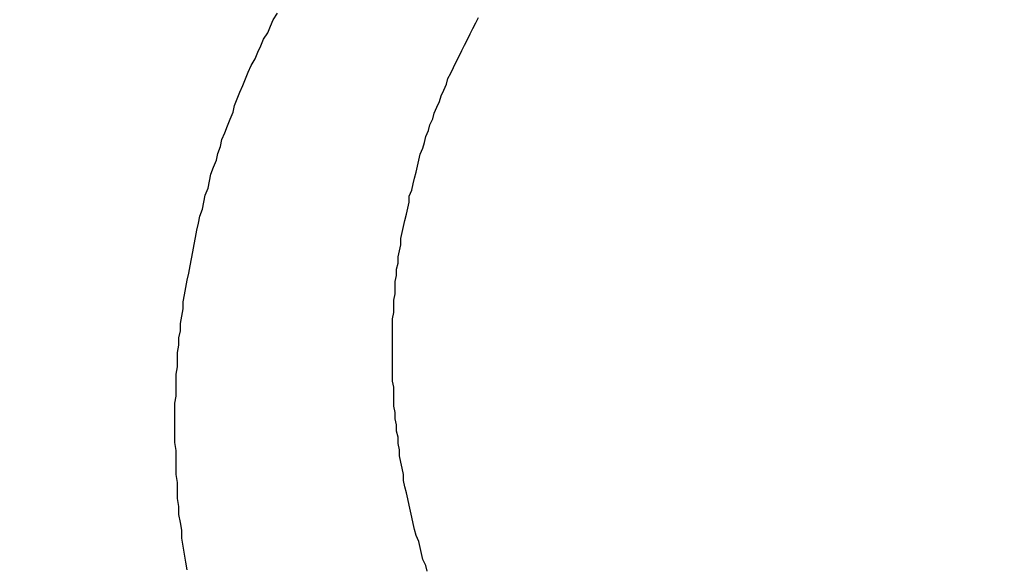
# Model space of a CAD drawing. Header units: millimetres. Extents: x -604189 to 881711, y -381903 to -7297.
# Tile 728 of 1056: x -572255.56 to -572248.46, y -161840.85 to -161836.9. Entities that reach past the tile are written whole.
import ezdxf

# ---------------------------------------------------------------- set-up
doc = ezdxf.new("R2010")
doc.units = ezdxf.units.MM
doc.header["$LTSCALE"] = 100
doc.linetypes.add('0.5_0.5', pattern=[1, 0.5, -0.5])
doc.linetypes.add('ACAD_ISO04W100', pattern=[30.5, 24, -3, 0.5, -3])
doc.layers.get('Defpoints').update_dxf_attribs({"color": 30})
doc.layers.add('OPIS', color=7, linetype='Continuous')
doc.layers.add('strop osie', color=80, linetype='ACAD_ISO04W100', lineweight=5)
doc.styles.get("Standard").update_dxf_attribs({"font": 'romans.shx', "width": 0.5})
doc.dimstyles.new('1 50', dxfattribs={"dimtxt": 150, "dimasz": 80, "dimexe": 1, "dimexo": 1, "dimgap": 20, "dimtad": 1, "dimdec": 0, "dimlfac": 0.1, "dimtxsty": 'Standard', "dimblk": 'ARCHTICK', "dimcen": 200, "dimclrd": 2, "dimadec": 1, "dimazin": 0, "dimtfac": 1, "dimtdec": 0, "dimtmove": 0, "dimatfit": 3, "dimldrblk": 'ARCHTICK', "dimfxl": 120, "dimfxlon": 1, "dimtfill": 1, "dimarcsym": 0})

# ---------------------------------------------------------------- blocks, each defined once
blk = doc.blocks.new('_ArchTick')
at = {"layer": 'strop osie', "color": 0, "const_width": 0.15}
blk.add_lwpolyline([(-0.5, -0.5), (0.5, 0.5)], dxfattribs=at)
blk = doc.blocks.new('*D3294')
at = {"layer": 'Defpoints', "color": 0, "linetype": 'ByBlock', "lineweight": 5, "transparency": 16777216}
for p in [(-595783.1256794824, -159420.3032030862), (-593748.9237513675, -159420.3032030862), (-552118.9352663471, -179940.3025170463)]:
    blk.add_point(p, dxfattribs=at)
at = {"layer": 'OPIS', "color": 0, "linetype": 'Continuous', "lineweight": -2, "transparency": 16777216}
for p, q in [((-595723.1256794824, -159420.3032030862), (-595784.1256794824, -159420.3032030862)), ((-595723.1256794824, -179940.3025170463), (-595784.1256794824, -179940.3025170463))]:
    blk.add_line(p, q, dxfattribs=at)
at = {"layer": 'OPIS', "color": 2, "lineweight": -2, "transparency": 16777216}
blk.add_line((-595783.1256794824, -179940.3025170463), (-595783.1256794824, -159420.3032030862), dxfattribs=at)
at = {"layer": 'OPIS', "color": 2, "linetype": 'ByBlock', "lineweight": -2, "transparency": 16777216, "xscale": 80, "yscale": 80, "zscale": 80}
for p, rotation in [((-595783.1256794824, -159420.3032030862), 90), ((-595783.1256794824, -179940.3025170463), 270)]:
    blk.add_blockref('_ArchTick', p, dxfattribs=dict(at, rotation=rotation))
at = {"layer": 'OPIS', "color": 0, "linetype": 'ByBlock', "lineweight": 13, "transparency": 16777216, "insert": (-595878.1256794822, -169680.302860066), "char_height": 150, "attachment_point": 5, "rotation": 90, "bg_fill": 3, "box_fill_scale": 1.1, "bg_fill_color": 256, "bg_fill_true_color": 13158600, "bg_fill_transparency": 0}
blk.add_mtext('2052', dxfattribs=at)

msp = doc.modelspace()

# ---------------------------------------------------------------- hatches: boundary and pattern name
at = {"layer": 'OPIS', "linetype": 'ByBlock', "lineweight": 9}
h = msp.add_hatch(dxfattribs=at)
h.set_pattern_fill('ANSI37', color=0, scale=120, angle=45)
h.set_pattern_definition([(90, (-306927.9580313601, 32475.80668504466), (-381.0000000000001, 0), []), (180, (-306927.9580313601, 32475.80668504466), (-5.684341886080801e-14, -381), [])])
h.paths.add_polyline_path([(-564958.9143065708, -172987.7848894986), (-564958.9143065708, -172265.2914674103), (-565588.9143065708, -172265.2914415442), (-565588.9143065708, -172265.2914936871), (-565628.9143065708, -172265.2914953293), (-565628.9143065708, -172420.3001867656), (-565928.9143065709, -172420.3001867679), (-565928.9143065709, -172265.2932788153), (-565968.9143065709, -172265.2932771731), (-566598.9143114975, -172265.2932511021), (-566598.9143114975, -172987.7914579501, -0.4142135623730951), (-566255.9776980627, -173330.7280713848, -0.4140519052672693), (-566598.7250230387, -173673.6646325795), (-564960.2012732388, -173673.6557015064, -0.4131148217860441), (-565301.8509200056, -173330.7215029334, -0.4142135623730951)])
h.paths.add_polyline_path([(-563317.8525005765, -172270.2851437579), (-563958.9143016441, -172270.2851174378), (-563958.9143016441, -172270.2851695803), (-563998.9143016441, -172270.2851712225), (-563998.9143016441, -172420.300186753), (-564288.9143065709, -172420.3001867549), (-564288.9143065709, -172265.2914953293), (-564328.9143065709, -172265.2914936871), (-564958.9143065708, -172265.2914676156), (-564958.9143065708, -172987.7848894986, -0.4142135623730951), (-564615.977693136, -173330.7215029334, -0.4140519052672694), (-564958.725018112, -173673.658064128), (-563319.8685791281, -173673.6587586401, -0.412492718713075), (-563660.7891140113, -173330.7280713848, -0.4142135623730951), (-563317.8525005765, -172987.7914579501)])
h.paths.add_polyline_path([(-562443.9214175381, -172420.3001867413), (-562658.9143016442, -172420.3001867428), (-562658.9143016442, -172270.2851712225), (-562698.9143016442, -172270.2851695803), (-563317.8525005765, -172270.2851439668), (-563317.8525005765, -172987.7914579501, -0.4142135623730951), (-562974.9158871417, -173330.7280713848, -0.4140519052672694), (-563317.6632121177, -173673.6646325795), (-562443.920764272, -173685.5043484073)])
h.paths.add_polyline_path([(-562030.3966856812, -172946.8352660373, -0.3302140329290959), (-561835.8206123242, -172684.3399953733, -0.1552679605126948), (-561986.9735190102, -172216.9478224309, -0.443865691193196), (-562283.9735190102, -172485.5944304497), (-562283.9735190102, -172198.9478224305), (-562289.8235190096, -172198.9478224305), (-562289.8235190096, -172161.1478224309), (-562318.9235190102, -172161.1478224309), (-562318.9235190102, -172420.3001867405), (-562443.9214175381, -172420.3001867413), (-562443.9207614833, -173690.9055166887), (-562060.9282369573, -173690.694118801), (-562060.9282369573, -173828.8030188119), (-561442.163021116, -173828.8030188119), (-561440.5975051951, -173828.041360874), (-561440.5975051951, -173828.8030188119), (-560917.6141724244, -173828.8030188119), (-560910.3063683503, -172420.3001867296), (-561118.9235190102, -172420.3001867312), (-561118.9235190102, -172161.1478224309), (-561141.4235190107, -172161.1478224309), (-561141.4235190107, -172207.9478224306), (-561147.2735190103, -172207.9478224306), (-561147.2735190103, -173026.4976973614, -0.1062812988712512), (-561482.372780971, -172966.0638646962, -0.9655282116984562)])
h.paths.add_polyline_path([(-569358.9142444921, -172147.2978563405), (-569368.9142444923, -172147.2978563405), (-569368.9142444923, -172152.2978563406), (-569358.9142444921, -172420.3001867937)], flags=16)
h.paths.add_polyline_path([(-569434.4142444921, -172167.5659421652), (-569436.6843403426, -172167.0367815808, -0.3486230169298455), (-569444.4142444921, -172157.2978563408, -0.4142135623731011), (-569434.4142444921, -172147.2978563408), (-569432.9142444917, -172147.2978563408), (-569432.9142444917, -172137.2978563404), (-569412.9142444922, -172137.2978563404), (-569412.9142444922, -172095.2978563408), (-569358.9142444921, -172095.2978563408), (-569358.9142444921, -172147.2978563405), (-569368.9142444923, -172152.2978563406)], flags=16)
h.paths.add_polyline_path([(-569444.4142444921, -172157.2978563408, -1), (-569424.4142444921, -172157.2978563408, -0.4142135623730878), (-569434.4142444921, -172167.2978563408), (-569434.4142444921, -172167.5659421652), (-569432.1440984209, -172167.0367698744, -0.482995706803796)], flags=16)
h.paths.add_polyline_path([(-570317.7644754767, -172888.1591797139, -1), (-569769.0658939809, -172888.1591797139, -1)], flags=16)
h.paths.add_polyline_path([(-566598.9143114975, -172265.2932508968), (-567228.9143065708, -172265.2932250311), (-567228.9143065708, -172265.2932771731), (-567268.9143065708, -172265.2932788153), (-567268.9143065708, -172420.3001867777), (-567568.9143065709, -172420.30018678), (-567568.9143065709, -172265.2914953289), (-567608.9143065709, -172265.2914936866), (-568238.9143114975, -172265.2914676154), (-568238.9143114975, -172987.7884564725, -0.4142135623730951), (-567895.9776980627, -173330.7250699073, -1), (-568581.8509249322, -173330.7250699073, -0.4142135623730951), (-568238.9143114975, -172987.7884564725), (-568238.9143114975, -172265.2914674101), (-568868.9143065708, -172265.2914415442), (-568868.9143065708, -172265.2914936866), (-568908.9143065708, -172265.2914953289), (-568908.9143065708, -172420.3001867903), (-569233.9140766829, -172420.3001867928), (-569233.913350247, -173827.2149141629), (-569188.9292283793, -173827.1900845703), (-569188.9292968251, -173694.6285150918), (-566598.7250230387, -173673.6646325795, -0.4143752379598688), (-566941.8509249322, -173330.7280713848, -0.4142135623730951), (-566598.9143114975, -172987.7914579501)])
h.paths.add_polyline_path([(-572120.7860790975, -158265.6152838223), (-571320.7905294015, -158262.9468634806), (-571633.0050704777, -158577.2511857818, -0.2970680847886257), (-571469.4556870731, -158828.2310930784, -0.4196947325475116), (-571748.9288537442, -159102.532531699), (-571748.9288537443, -159611.0589532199), (-571275.7133319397, -159611.0589532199), (-571214.4288537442, -159611.0589532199), (-571192.4288537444, -159611.0589532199), (-571148.4288537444, -159611.0589532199), (-571148.4288537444, -159601.0589532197), (-571085.4288537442, -159601.0589532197), (-570335.9416322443, -159605.1090561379), (-570335.9416322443, -159420.3032027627), (-569233.9207890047, -159420.3032027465), (-569233.9214720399, -158097.4441001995), (-574223.9214795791, -158097.4441001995), (-574223.9207965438, -159420.3032028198), (-573158.9288537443, -159420.3032028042), (-573158.9288537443, -159611.0589532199), (-573086.9288537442, -159611.0589532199), (-572477.4288537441, -159612.0718331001), (-572477.4288537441, -159611.0589532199), (-572455.4288537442, -159611.0589532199), (-572411.4288537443, -159611.0589532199), (-572411.4288537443, -159601.0589532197), (-572348.4288537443, -159601.0589532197), (-571748.9288537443, -159603.4504114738), (-571748.9288537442, -159102.532531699, -0.4087535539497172), (-572018.1542685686, -158828.2310930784, -0.3342149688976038), (-571819.7866913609, -158564.6133536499)])
h.paths.add_polyline_path([(-571515.0355093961, -159592.3663121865), (-571515.3385869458, -159252.6665838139), (-571963.1146706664, -159253.0660862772), (-571962.8115931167, -159592.7658146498)], flags=24)
h.paths.add_polyline_path([(-571705.061418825, -158166.8813920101), (-571705.061418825, -157654.1194872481), (-571945.061418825, -157654.1194872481), (-571945.061418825, -158166.8813920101)], flags=9)
h.paths.add_polyline_path([(-563090.3580491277, -172828.2201505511), (-563090.6670786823, -172481.8492106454), (-563538.4431624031, -172482.2487131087), (-563538.1341328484, -172828.6196530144)], flags=9)
h.paths.add_polyline_path([(-561529.7772123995, -172649.9896795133), (-561530.0862419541, -172303.6187396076), (-561977.8623256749, -172304.0182420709), (-561977.5532961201, -172650.3891819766)], flags=25)
h.paths.add_polyline_path([(-561455.9618352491, -173757.5307502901), (-561455.9618352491, -174270.2926550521), (-561215.9618352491, -174270.2926550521), (-561215.9618352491, -173757.5307502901)], flags=9)
h.paths.add_polyline_path([(-569817.1509541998, -172584.6423816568), (-569817.4540317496, -172244.9426532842), (-570265.2301154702, -172245.3421557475), (-570264.9270379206, -172585.0418841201)], flags=24)
h.paths.add_polyline_path([(-570193.4151847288, -172731.4925130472), (-570193.4151847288, -173044.8258463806), (-569893.4151847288, -173044.8258463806), (-569893.4151847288, -172731.4925130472)], flags=8)
h.paths.add_polyline_path([(-570746.5628032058, -173757.5307502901), (-570746.5628032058, -174270.2926550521), (-570506.5628032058, -174270.2926550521), (-570506.5628032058, -173757.5307502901)], flags=9)
h.paths.add_polyline_path([(-570778.7826448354, -172791.6893182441), (-570246.6397876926, -172791.6893182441), (-570246.6397876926, -172566.6893182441), (-570778.7826448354, -172566.6893182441)], flags=24)
h.paths.add_polyline_path([(-572214.9647182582, -173241.7514042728), (-569885.6790039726, -173241.7514042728), (-569885.6790039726, -172973.8942614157), (-572214.9647182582, -172973.8942614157)], flags=24)
edge = h.paths.add_edge_path()
edge.add_line((-569358.9141799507, -172220.2973132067), (-569358.9142444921, -171970.3001866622))
edge.add_line((-569358.9142444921, -171970.3001866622), (-572181.9014659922, -171970.3001866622))
edge.add_line((-572181.9014659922, -171970.3001866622), (-572181.9014659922, -172095.2978563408))
edge.add_line((-572181.9014659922, -172095.2978563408), (-572109.9014659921, -172095.2978563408))
edge.add_line((-572109.901465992, -172095.2978563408), (-572048.6169877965, -172095.2978563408))
edge.add_line((-572048.6169877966, -172095.2978563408), (-571561.6859441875, -172095.2978563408))
edge.add_line((-571561.6859441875, -172095.2978563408), (-571500.401465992, -172095.2978563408))
edge.add_line((-571500.401465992, -172095.2978563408), (-571478.4014659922, -172095.2978563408))
edge.add_line((-571478.4014659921, -172095.2978563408), (-571456.4014659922, -172095.2978563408))
edge.add_line((-571456.4014659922, -172095.2978563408), (-571395.116987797, -172095.2978563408))
edge.add_line((-571395.1169877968, -172095.2978563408), (-570908.1987226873, -172095.2978563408))
edge.add_line((-570908.1987226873, -172095.2978563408), (-570846.9142444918, -172095.2978563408))
edge.add_line((-570846.9142444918, -172095.2978563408), (-570774.9142444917, -172095.2978563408))
edge.add_line((-570774.9142444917, -172095.2978563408), (-570728.914244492, -172095.2978563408))
edge.add_line((-570728.914244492, -172095.2978563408), (-570728.914244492, -172085.2978563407))
edge.add_line((-570728.914244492, -172085.2978563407), (-570665.9142444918, -172085.2978563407))
edge.add_line((-570665.9142444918, -172085.2978563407), (-569465.9142444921, -172095.2978563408))
edge.add_line((-569465.9142444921, -172095.2978563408), (-570268.58095748, -172095.2978563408))
edge.add_line((-570268.58095748, -172095.2978563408), (-570268.58095748, -172119.7978563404))
edge.add_line((-570268.58095748, -172119.7978563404), (-570197.58095748, -172119.7978563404))
edge.add_line((-570197.5809574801, -172119.7978563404), (-569593.1987226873, -172119.7978563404))
edge.add_line((-569593.1987226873, -172119.7978563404), (-569516.9142444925, -172119.7978563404))
edge.add_line((-569516.9142444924, -172119.7978563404), (-569516.9142444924, -172139.7978563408))
edge.add_line((-569516.9142444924, -172139.7978563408), (-569593.1987226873, -172139.7978563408))
edge.add_line((-569593.1987226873, -172139.7978563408), (-570228.9142444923, -172139.7978563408))
edge.add_line((-570228.9142444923, -172139.7978563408), (-570268.5809574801, -172139.7978563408))
edge.add_line((-570268.58095748, -172139.7978563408), (-570268.58095748, -172147.2978563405))
edge.add_line((-570268.58095748, -172147.2978563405), (-570288.58095748, -172147.2978563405))
edge.add_line((-570288.58095748, -172147.2978563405), (-570367.5809574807, -172147.2978563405))
edge.add_arc((-570667.4142444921, -172157.2978563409), 300.0000000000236, -95.73917047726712, 1.9102131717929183, ccw=False)
edge.add_line((-570697.4142444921, -172455.7940874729), (-570697.4142444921, -172167.5659421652))
edge.add_line((-570697.4142444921, -172167.5659421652), (-570772.914244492, -172149.9668508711))
edge.add_line((-570772.9142444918, -172149.9668508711), (-570772.9142444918, -172147.2978563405))
edge.add_line((-570772.9142444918, -172147.2978563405), (-570846.9142444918, -172147.2978563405))
edge.add_line((-570846.9142444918, -172147.2978563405), (-570908.1987226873, -172147.2978563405))
edge.add_line((-570908.1987226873, -172147.2978563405), (-571395.116987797, -172147.2978563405))
edge.add_line((-571395.1169877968, -172147.2978563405), (-571456.4014659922, -172147.2978563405))
edge.add_line((-571456.4014659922, -172147.2978563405), (-571478.4014659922, -172147.2978563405))
edge.add_line((-571478.4014659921, -172147.2978563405), (-571500.401465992, -172147.2978563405))
edge.add_line((-571500.401465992, -172147.2978563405), (-571561.6859441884, -172147.2978563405))
edge.add_line((-571561.6859441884, -172147.2978563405), (-572048.6169877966, -172147.2978563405))
edge.add_line((-572048.6169877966, -172147.2978563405), (-572109.901465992, -172147.2978563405))
edge.add_line((-572109.901465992, -172147.2978563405), (-572181.9014659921, -172147.2978563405))
edge.add_line((-572181.9014659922, -172147.2978563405), (-572181.9014659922, -172420.3001868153))
edge.add_line((-572181.9014659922, -172420.3001868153), (-572288.9299548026, -172420.3001868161))
edge.add_line((-572288.9299548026, -172420.3001868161), (-572288.929227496, -173828.9011713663))
edge.add_line((-572288.929227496, -173828.9011713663), (-569233.9133502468, -173827.2149141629))
edge.add_line((-569233.913350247, -173827.2149141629), (-569233.914179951, -172220.2971755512))
edge.add_line((-569233.914179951, -172220.2971755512), (-569358.9141799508, -172220.2973132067))
at = {"layer": 'OPIS', "linetype": 'ByBlock', "lineweight": 15}
h = msp.add_hatch(dxfattribs=at)
h.set_pattern_fill('ANSI37', color=0, scale=80, angle=45)
h.set_pattern_definition([(90, (-306927.9580313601, 32475.80668504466), (-254, 0), []), (180, (-306927.9580313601, 32475.80668504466), (-2.842170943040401e-14, -254), [])])
h.paths.add_polyline_path([(-559745.6161100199, -168470.3032024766), (-559845.6161100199, -168470.3032024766), (-559845.6161100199, -168410.3032024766), (-559745.6161100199, -168410.3032024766), (-559745.6161100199, -168350.3032024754), (-560845.6161100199, -168350.3032024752), (-560845.6161100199, -168410.3032024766), (-560745.6161100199, -168410.3032024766), (-560745.6161100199, -168470.3032012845, 0.2679491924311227), (-560295.6161100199, -169249.7260646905), (-560295.6161100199, -169481.1843664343, -0.4142135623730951), (-559952.679496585, -169824.120979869, -1), (-560638.5527234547, -169824.120979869, -0.4142135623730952), (-560295.6161100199, -169481.1843664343), (-560295.6161100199, -169249.7260646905, -0.2679491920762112), (-560745.6161100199, -168470.3032024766), (-560845.6161100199, -168470.3032024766), (-560845.6161100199, -168350.3032024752), (-561118.9235190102, -168350.3032024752), (-561118.9235190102, -172095.2911930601), (-559553.9215853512, -172095.2895769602), (-559553.9235190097, -168350.3032024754), (-559745.6161100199, -168350.3032024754)])
h.paths.add_polyline_path([(-560989.2376061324, -171970.288247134), (-560989.2376061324, -171369.430226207), (-560514.2381094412, -171369.430226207, -0.414231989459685), (-560506.2376061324, -171377.4302261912), (-560506.2376061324, -171961.4357456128, -0.4033744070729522), (-560513.9404865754, -171969.430226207), (-560989.2376061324, -171969.430226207), (-560998.9235190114, -171970.2882576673)], flags=16)
h.paths.add_polyline_path([(-560569.2376061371, -171447.4302262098), (-560569.2376061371, -171891.4302261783, -0.4142091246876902), (-560619.236848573, -171941.4302261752), (-560824.2356551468, -171941.4317791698, -0.4142249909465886), (-560874.2376061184, -171891.4317792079), (-560874.2376061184, -171447.4317791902, -0.414209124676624), (-560824.2383636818, -171397.4317791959), (-560619.2379849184, -171397.4302262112, -0.4142157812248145)], flags=0)
h.paths.add_polyline_path([(-560754.7375530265, -171692.2716603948), (-560768.2641296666, -171689.5342037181), (-560778.5199272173, -171674.0913920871), (-560777.5795804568, -171669.4329859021), (-560791.3375897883, -171669.4329859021), (-560788.5131344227, -171683.4206110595), (-560780.6180557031, -171695.3108449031), (-560768.7278218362, -171703.2059236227), (-560754.7375530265, -171706.0309128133)], flags=0)
h.paths.add_polyline_path([(-560926.5376061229, -171669.4318821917), (-560944.0375424, -171669.4318821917), (-560944.0375656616, -171669.4319383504), (-560938.9119343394, -171681.8063070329), (-560926.5376061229, -171686.9319216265)], flags=0)
h.paths.add_polyline_path([(-559553.9256077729, -164304.9199334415), (-559553.9257237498, -164080.3032024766), (-560998.9235190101, -164080.3032024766), (-560998.9235190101, -164130.3032024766), (-561051.7577915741, -164130.3032024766), (-561051.7577915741, -164230.3032024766), (-561112.4092213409, -164230.3032024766), (-561118.2586250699, -165128.2363375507), (-561111.7577915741, -165130.3032024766), (-561051.7577915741, -165130.3032024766), (-561051.7577915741, -165230.3032024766), (-560998.9235190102, -165230.3032024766), (-560998.9235190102, -165930.3032024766), (-560968.9235190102, -165930.3032024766), (-559691.7577915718, -165930.3032024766), (-559691.7577915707, -166884.9243748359, -0.259770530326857), (-560368.4682804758, -166480.3032024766), (-560576.7807520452, -166480.3032024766, -0.694758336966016), (-561118.9235190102, -166682.1405338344), (-561118.9235190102, -167150.3032024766), (-559553.9241386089, -167150.3032024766), (-559553.9248654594, -165742.585297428, -0.5017221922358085), (-560517.8868577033, -165023.7527259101, -0.5017218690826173)])
h.paths.add_polyline_path([(-561051.7577915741, -166930.3032024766), (-561051.7577915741, -167030.3032024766), (-561111.7577915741, -167030.3032024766), (-561111.7577915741, -166930.3032024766)], flags=16)
h.paths.add_polyline_path([(-559553.9256077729, -164304.9199334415, 0.5017218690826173), (-560517.8868577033, -165023.7527259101, 0.5017221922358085), (-559553.9248654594, -165742.585297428)], flags=17)
h.paths.add_polyline_path([(-559017.8868577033, -165023.7527259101, 0.33180453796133), (-559553.9256077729, -164304.9199334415), (-559553.9248654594, -165742.585297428, 0.3318042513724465)], flags=17)
h.paths.add_polyline_path([(-558393.9200833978, -165930.3032024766), (-559553.9247685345, -165930.3032024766), (-559553.9242005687, -167030.3032024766), (-558393.9200942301, -167030.3032024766)])
edge = h.paths.add_edge_path(flags=16)
edge.add_ellipse((-558869.2566984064, -166529.0580654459), major_axis=(2.33638112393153e-10, 174.9447289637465), ratio=0.8356079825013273, start_angle=6.87805368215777e-11, end_angle=180.0000000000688, ccw=False)
edge.add_line((-558869.0232696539, -166354.0888963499), (-558868.836504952, -166354.1133364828))
edge.add_line((-558868.836504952, -166354.1133364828), (-558551.7582386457, -166354.1133364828))
edge.add_ellipse((-558534.0421207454, -166361.1263127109), major_axis=(1.578276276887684e-10, 22.06819898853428), ratio=0.9052568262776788, start_angle=4.525873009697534e-10, end_angle=83.73181263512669, ccw=False)
edge.add_line((-558534.0421207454, -166339.0581137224), (-558415.4419104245, -166339.0581137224))
edge.add_line((-558415.4419104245, -166339.0581137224), (-558415.4419104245, -166719.0580171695))
edge.add_line((-558415.4419104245, -166719.0580171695), (-558534.0421207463, -166719.0580171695))
edge.add_ellipse((-558534.0421207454, -166696.9898181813), major_axis=(-9.316365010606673e-11, 22.06819898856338), ratio=0.9052568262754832, start_angle=108.52911588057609, end_angle=179.9999999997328, ccw=False)
edge.add_line((-558552.9839264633, -166704.0027944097), (-558869.2566984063, -166704.0027944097))
edge = h.paths.add_edge_path(flags=16)
edge.add_ellipse((-558655.1487148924, -165473.0705364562), major_axis=(119.5767030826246, 1.723256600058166e-10), ratio=0.975461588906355, start_angle=134.5349298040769, end_angle=225.4650701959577, ccw=False)
edge.add_ellipse((-558571.3619097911, -165553.0941291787), major_axis=(-236.827797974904, 1.618752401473e-10), ratio=0.9754615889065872, start_angle=293.07705923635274, end_angle=315.06458527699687, ccw=False)
edge.add_ellipse((-558581.1213964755, -165519.0636714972), major_axis=(-200.9624097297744, 7.266916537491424e-10), ratio=0.9754615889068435, start_angle=268.86913223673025, end_angle=294.4160171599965, ccw=False)
edge.add_line((-558577.1551853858, -165323.0707420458), (-558434.7252434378, -165323.0707420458))
edge.add_line((-558434.7252434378, -165323.0707420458), (-558434.7252434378, -165623.0703308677))
edge.add_line((-558434.7252434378, -165623.0703308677), (-558577.1551853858, -165623.0703308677))
edge.add_ellipse((-558581.1213964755, -165427.0774014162), major_axis=(200.9624097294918, 2.879599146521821e-09), ratio=0.9754615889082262, start_angle=245.5839828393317, end_angle=271.13086776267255, ccw=False)
edge.add_ellipse((-558571.3619097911, -165393.046943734), major_axis=(-236.8277979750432, 3.584351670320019e-09), ratio=0.9754615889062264, start_angle=404.9354147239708, end_angle=426.922940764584, ccw=False)
h.paths.add_polyline_path([(-559691.7577915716, -166075.3032024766), (-560476.9877034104, -166075.3032024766, 0.1316524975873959), (-560368.4682804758, -166480.3032024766), (-559691.7577915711, -166480.3032024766)], flags=17)
h.paths.add_polyline_path([(-560476.9877034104, -166075.3032024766), (-559691.7577915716, -166075.3032024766), (-559691.7577915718, -165930.3032024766), (-560991.7577915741, -165930.3032024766), (-561051.7577915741, -165930.3032024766), (-561051.7577915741, -166030.3032024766), (-561118.9235190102, -166030.3032024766), (-561118.9235190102, -166278.4658711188, -0.6947583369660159), (-560576.7807520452, -166480.3032024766), (-560368.4682804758, -166480.3032024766, -0.1316524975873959)], flags=17)
h.paths.add_polyline_path([(-571773.9196684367, -161590.5432565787), (-574108.1879162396, -161590.5432565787), (-574098.9170815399, -166615.285913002), (-571773.9196684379, -166615.2837088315)])
h.paths.add_polyline_path([(-559933.2162586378, -164919.2007402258), (-558639.202616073, -164919.2007402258), (-558639.202616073, -164793.3398943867), (-559933.2162586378, -164793.3398943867)], flags=25)
h.paths.add_polyline_path([(-560038.719658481, -166687.5881427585), (-559732.989781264, -166687.5881427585), (-559732.989781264, -166284.589507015), (-560038.719658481, -166284.589507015)], flags=25)
h.paths.add_polyline_path([(-559928.8712601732, -165007.0997852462), (-559413.7498413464, -165007.0997852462), (-559413.7498413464, -164907.7600853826), (-559928.8712601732, -164907.7600853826)], flags=9)
h.paths.add_polyline_path([(-559933.2162586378, -164919.2007402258), (-558639.202616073, -164919.2007402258), (-558639.202616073, -164793.3398943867), (-559933.2162586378, -164793.3398943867)], flags=25)
h.paths.add_polyline_path([(-560330.8591690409, -165014.5780607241), (-559994.1824978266, -165014.5780607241), (-559994.1824978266, -164899.1947046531), (-560330.8591690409, -164899.1947046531)], flags=24)
h.paths.add_polyline_path([(-560290.2042675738, -164902.8369156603), (-560108.3543357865, -164902.8369156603), (-560108.3543357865, -164804.8069020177), (-560290.2042675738, -164804.8069020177)], flags=24)
h.paths.add_polyline_path([(-560498.8655587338, -166997.3416182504), (-559983.7441399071, -166997.3416182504), (-559983.7441399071, -166898.0019183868), (-560498.8655587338, -166898.0019183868)], flags=24)
h.paths.add_polyline_path([(-560498.7903662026, -166887.3416182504), (-559655.723517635, -166887.3416182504), (-559655.723517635, -166788.0019183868), (-560498.7903662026, -166788.0019183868)], flags=24)
h.paths.add_polyline_path([(-560900.8534676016, -167004.8198937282), (-560564.1767963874, -167004.8198937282), (-560564.1767963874, -166889.4365376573), (-560900.8534676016, -166889.4365376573)], flags=24)
h.paths.add_polyline_path([(-560860.1985661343, -166893.0787486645), (-560678.3486343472, -166893.0787486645), (-560678.3486343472, -166795.0487350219), (-560860.1985661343, -166795.0487350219)], flags=24)
h.paths.add_polyline_path([(-560525.1680517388, -170610.564048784), (-560010.046632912, -170610.564048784), (-560010.046632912, -170511.2243489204), (-560525.1680517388, -170511.2243489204)], flags=24)
h.paths.add_polyline_path([(-560529.5130502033, -170522.6650037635), (-559444.3070474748, -170522.6650037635), (-559444.3070474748, -170396.8041579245), (-560529.5130502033, -170396.8041579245)], flags=9)
h.paths.add_polyline_path([(-560927.1559606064, -170618.0423242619), (-560590.4792893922, -170618.0423242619), (-560590.4792893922, -170502.6589681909), (-560927.1559606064, -170502.6589681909)], flags=24)
h.paths.add_polyline_path([(-560886.5010591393, -170506.3011791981), (-560704.6511273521, -170506.3011791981), (-560704.6511273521, -170408.2711655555), (-560886.5010591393, -170408.2711655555)], flags=24)
h.paths.add_polyline_path([(-560065.2995097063, -168940.3582355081), (-560065.2995097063, -168600.6583719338), (-560513.0757716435, -168600.6583719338), (-560513.0757716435, -168940.3582355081)], flags=24)
h.paths.add_polyline_path([(-559111.5255700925, -164087.3862790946), (-558760.9895609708, -164087.3862790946), (-558760.8153572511, -164093.1915990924), (-558760.6442690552, -164098.9970114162), (-558760.4762936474, -164104.8025143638), (-558760.311428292, -164110.6081062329), (-558760.1496702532, -164116.4137853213), (-558759.9910167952, -164122.2195499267), (-558759.8354651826, -164128.0253983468), (-558759.6830126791, -164133.8313288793), (-558759.5336565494, -164139.637339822), (-558759.3873940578, -164145.4434294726), (-558759.2442224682, -164151.2495961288), (-558759.1041390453, -164157.0558380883), (-558758.9671410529, -164162.8621536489), (-558758.8332257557, -164168.6685411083), (-558758.7023903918, -164174.4749987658), (-558758.5746316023, -164180.2815249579), (-558758.449945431, -164186.0881180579), (-558758.3283278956, -164191.894776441), (-558758.2097750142, -164197.7014984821), (-558758.0942828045, -164203.5082825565), (-558757.9818472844, -164209.3151270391), (-558757.8724644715, -164215.122030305), (-558757.7661303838, -164220.9289907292), (-558757.6628410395, -164226.7360066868), (-558757.5625924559, -164232.543076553), (-558757.465380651, -164238.3501987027), (-558757.3712016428, -164244.1573715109), (-558757.280051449, -164249.9645933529), (-558757.1919260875, -164255.7718626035), (-558757.1068269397, -164261.5791776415), (-558757.0247768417, -164267.3865368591), (-558756.9458039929, -164273.1939386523), (-558756.8699365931, -164279.0013814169), (-558756.7972028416, -164284.8088635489), (-558756.7276309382, -164290.6163834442), (-558756.6612490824, -164296.4239394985), (-558756.5980854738, -164302.2315301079), (-558756.538168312, -164308.0391536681), (-558756.4815257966, -164313.8468085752), (-558756.428186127, -164319.6544932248), (-558756.378177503, -164325.4622060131), (-558756.3315281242, -164331.2699453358), (-558756.2882661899, -164337.0777095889), (-558756.2484123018, -164342.8854971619), (-558756.2118123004, -164348.6933063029), (-558756.1781372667, -164354.5011351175), (-558756.1470506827, -164360.3089817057), (-558756.118216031, -164366.1168441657), (-558756.0912967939, -164371.9247205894), (-558756.0659564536, -164377.7326090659), (-558756.0418698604, -164383.5405076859), (-558756.020087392, -164389.3484147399), (-558756.0043309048, -164395.1563287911), (-558755.9986291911, -164400.9642483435), (-558756.0068838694, -164406.7721692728), (-558756.0312700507, -164412.5800526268), (-558756.07271858, -164418.3878345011), (-558756.1321328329, -164424.1954502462), (-558756.2103313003, -164430.0028346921), (-558756.3077929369, -164435.8099197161), (-558756.4249118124, -164441.6166365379), (-558756.56208221, -164447.4229163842), (-558756.7197080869, -164453.2286922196), (-558756.8982068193, -164459.0338994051), (-558757.0979967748, -164464.8384734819), (-558757.3196509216, -164470.6423335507), (-558757.5650878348, -164476.4452559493), (-558757.8369189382, -164482.2469435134), (-558758.1377613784, -164488.0470984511), (-558758.4702322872, -164493.8454227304), (-558758.8369487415, -164499.641617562), (-558759.2405278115, -164505.4353840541), (-558759.683801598, -164511.2263908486), (-558760.1745479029, -164517.0135602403), (-558760.7254901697, -164522.7950675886), (-558761.3495662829, -164528.5690505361), (-558762.0602521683, -164534.3333201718), (-558762.8741678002, -164540.0837993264), (-558763.8090699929, -164545.8157213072), (-558764.8827421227, -164551.5242709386), (-558766.1164650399, -164557.2013250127), (-558767.5383135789, -164562.8323429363), (-558769.1771368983, -164568.4020215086), (-558771.0624745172, -164573.8941150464), (-558773.2333382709, -164579.2799865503), (-558775.7350893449, -164584.5205328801), (-558778.6098310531, -164589.5655100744), (-558781.8966017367, -164594.3535509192), (-558785.6282302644, -164598.7982282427), (-558789.8078563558, -164602.826711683), (-558794.3738144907, -164606.4129228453), (-558799.2553325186, -164609.5564230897), (-558804.3822033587, -164612.2836036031), (-558809.6944669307, -164614.6285336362), (-558815.1427562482, -164616.6300192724), (-558820.6944104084, -164618.3259167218), (-558826.3252392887, -164619.7534527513), (-558832.0111829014, -164620.9495542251), (-558837.7321512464, -164621.9497702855), (-558843.4789768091, -164622.7860880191), (-558849.2443624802, -164623.4898845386), (-558855.0211430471, -164624.0920243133), (-558860.8051870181, -164624.6115810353), (-558866.5953955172, -164625.055805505), (-558872.3907899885, -164625.4310894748), (-558878.1903844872, -164625.743579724), (-558883.9931910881, -164625.9992237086), (-558889.7982211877, -164626.2038978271), (-558895.6044885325, -164626.363477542), (-558901.4112930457, -164626.4837368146), (-558907.218490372, -164626.5702524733), (-558913.0259999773, -164626.628578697), (-558918.8337414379, -164626.6642697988), (-558924.6416353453, -164626.6828819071), (-558930.4496029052, -164626.6899724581), (-558936.2575655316, -164626.6910989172), (-558941.5210806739, -164626.6903250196), (-558946.784686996, -164626.6851948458), (-558952.0482765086, -164626.6715040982), (-558957.3117412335, -164626.6450484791), (-558962.5749732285, -164626.6016236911), (-558967.8378644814, -164626.5370254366), (-558973.1003070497, -164626.4470494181), (-558978.3621929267, -164626.327491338), (-558983.623344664, -164626.1741630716), (-558988.8833068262, -164625.9829411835), (-558994.1415544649, -164625.7497184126), (-558999.3975626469, -164625.4703874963), (-559004.6507223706, -164625.1407190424), (-559009.9000883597, -164624.7559951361), (-559015.1446280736, -164624.3113759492), (-559020.383296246, -164623.8020225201), (-559025.6144415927, -164623.2197483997), (-559030.8339990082, -164622.5429768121), (-559036.0368543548, -164621.7474568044), (-559041.2162301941, -164620.8116522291), (-559046.3637540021, -164619.7132486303), (-559051.4663260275, -164618.4241014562), (-559056.5084361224, -164616.9151618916), (-559061.4696597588, -164615.1595941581), (-559066.3259003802, -164613.1305521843), (-559071.043287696, -164610.7989356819), (-559075.5827491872, -164608.1365521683), (-559079.8941771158, -164605.1210946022), (-559083.9247258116, -164601.7376980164), (-559087.6216330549, -164597.9953803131), (-559090.9448461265, -164593.9181235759), (-559093.905066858, -164589.5658837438), (-559096.5268067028, -164585.0029903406), (-559098.839061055, -164580.2752933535), (-559100.8727000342, -164575.4216897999), (-559102.6616087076, -164570.4717443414), (-559104.2380765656, -164565.4503698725), (-559105.6249958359, -164560.373204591), (-559106.8432046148, -164555.25295758), (-559107.9147217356, -164550.0998961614), (-559108.860326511, -164544.922711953), (-559109.6946594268, -164539.7262354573), (-559110.4308262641, -164534.5143318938), (-559111.0819328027, -164529.2908664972), (-559111.6604678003, -164524.0592782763), (-559112.1764519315, -164518.821301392), (-559112.6392888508, -164513.5782437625), (-559113.0583822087, -164508.3314133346), (-559113.4419822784, -164503.0819487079), (-559113.7937258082, -164497.8303110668), (-559114.1160961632, -164492.5767922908), (-559114.4115767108, -164487.3216842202), (-559114.6824769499, -164482.0652556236), (-559114.9304109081, -164476.8076828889), (-559115.1568187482, -164471.5491193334), (-559115.363140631, -164466.2897182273), (-559115.550665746, -164461.0296194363), (-559115.7200793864, -164455.7689092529), (-559115.8719158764, -164450.5076605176), (-559116.0067095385, -164445.2459460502), (-559116.1249455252, -164439.9838354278), (-559116.2269123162, -164434.7213849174), (-559116.3128492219, -164429.4586475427), (-559116.3829955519, -164424.1956762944), (-559116.4376654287, -164418.9325229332), (-559116.4774722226, -164413.6692342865), (-559116.5031041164, -164408.4058559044), (-559116.5152492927, -164403.1424333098), (-559116.5149806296, -164397.8790047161), (-559116.5049097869, -164392.6155788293), (-559116.4880331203, -164387.3521571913), (-559116.4673469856, -164382.0887412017), (-559116.4453065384, -164376.8253323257), (-559116.4222021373, -164371.5619319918), (-559116.3977829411, -164366.2985416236), (-559116.3717981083, -164361.0351626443), (-559116.3439967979, -164355.7717964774), (-559116.3141281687, -164350.5084445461), (-559116.2819413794, -164345.2451082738), (-559116.2471855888, -164339.9817890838), (-559116.2096554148, -164334.7184883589), (-559116.1693273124, -164329.4552073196), (-559116.1262231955, -164324.1919471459), (-559116.0803649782, -164318.9287090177), (-559116.0317745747, -164313.665494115), (-559115.9804738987, -164308.4023036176), (-559115.9264848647, -164303.1391387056), (-559115.8698293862, -164297.8760005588), (-559115.8105293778, -164292.6128903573), (-559115.7486067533, -164287.3498092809), (-559115.6840834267, -164282.0867585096), (-559115.6169813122, -164276.8237392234), (-559115.5473223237, -164271.5607526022), (-559115.4751283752, -164266.2977998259), (-559115.400421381, -164261.0348820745), (-559115.3232232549, -164255.7720005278), (-559115.2435514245, -164250.5091563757), (-559115.1614053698, -164245.2463508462), (-559115.0767800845, -164239.9835851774), (-559114.9896705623, -164234.7208606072), (-559114.900071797, -164229.4581783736), (-559114.8079787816, -164224.1955397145), (-559114.7133865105, -164218.9329458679), (-559114.6162899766, -164213.6703980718), (-559114.5166841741, -164208.4078975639), (-559114.414564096, -164203.1454455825), (-559114.3099247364, -164197.8830433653), (-559114.2027610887, -164192.6206921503), (-559114.0930681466, -164187.3583931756), (-559113.9808409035, -164182.096147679), (-559113.8660743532, -164176.8339568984), (-559113.7487634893, -164171.571822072), (-559113.6289042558, -164166.3097444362), (-559113.5064963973, -164161.047725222), (-559113.3815406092, -164155.7857656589), (-559113.2540375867, -164150.5238669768), (-559113.1239880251, -164145.2620304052), (-559112.9913926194, -164140.0002571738), (-559112.8562520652, -164134.738548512), (-559112.7185670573, -164129.4769056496), (-559112.578338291, -164124.2153298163), (-559112.4355664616, -164118.9538222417), (-559112.2902522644, -164113.6923841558), (-559112.1423963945, -164108.4310167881), (-559111.9919995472, -164103.1697213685), (-559111.8390624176, -164097.9084991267), (-559111.6835857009, -164092.6473512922)])
edge = h.paths.add_edge_path()
edge.add_line((-558393.9200651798, -164080.3032024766), (-559553.9257237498, -164080.3032024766))
edge.add_line((-559553.9257237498, -164080.3032024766), (-559553.9256077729, -164304.9199334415))
edge.add_arc((-559767.8868577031, -165023.75272591), 749.9999999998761, -6.707523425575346e-12, 73.42431411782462, ccw=False)
edge.add_arc((-559767.8868577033, -165023.75272591), 750.0000000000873, -73.42425495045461, 0, ccw=False)
edge.add_line((-559553.9248654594, -165742.585297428), (-559553.9248201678, -165830.3032024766))
edge.add_line((-559553.9248201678, -165830.3032024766), (-558393.9200824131, -165830.3032024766))
edge.add_line((-558393.920082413, -165830.3032024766), (-558393.9200651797, -164080.3032024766))

# ---------------------------------------------------------------- next in the draw order: dimensions: what is measured, and where the dimension line sits
at = {"layer": 'OPIS', "color": 0, "linetype": 'ByBlock', "lineweight": 13}
dim = msp.add_linear_dim(base=(-595783.1256794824, -159420.3032030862), p1=(-552118.9352663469, -179940.3025170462), p2=(-593748.9237513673, -159420.3032030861), angle=90, dimstyle='1 50', override={"dimtmove": 1, "dimfxl": 60, "dimarcsym": 1}, dxfattribs=at)
dim.commit()
dim.dimension.update_dxf_attribs({"geometry": '*D3294', "text_midpoint": (-595878.1256794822, -169680.302860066)})

# ---------------------------------------------------------------- next in the draw order: hatches: boundary and pattern name
at = {"layer": 'OPIS', "linetype": '0.5_0.5', "lineweight": 13}
h = msp.add_hatch(dxfattribs=at)
h.set_pattern_fill('ANSI37', color=0, scale=130)
h.set_pattern_definition([(45, (-597218.5442087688, 256668.7906165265), (-291.8583239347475, 291.8583239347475), []), (135, (-597218.5442087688, 256668.7906165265), (-291.8583239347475, -291.8583239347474), [])])
edge = h.paths.add_edge_path(flags=16)
edge.add_line((-570958.9159122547, -168985.2814193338), (-571058.9159122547, -168985.2814193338))
edge.add_line((-571058.9159122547, -168985.2814193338), (-572598.9158578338, -168985.2814193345))
edge.add_line((-572598.9158578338, -168985.2814193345), (-572598.9150910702, -170470.3001866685))
edge.add_line((-572598.9150910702, -170470.3001866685), (-570825.7625961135, -170470.3001866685))
edge.add_arc((-570508.9159122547, -170339.0991967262), 342.9366134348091, 180.0000000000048, 202.493639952, ccw=False)
edge.add_arc((-570508.9159122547, -170339.0991967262), 342.9366134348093, 90, 180, ccw=False)
edge.add_line((-570508.9159122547, -169996.1625832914), (-570508.9159122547, -169764.7042815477))
edge.add_arc((-570058.9159122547, -168985.2814181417), 900.0000000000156, 180.000000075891, 240.0000000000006, ccw=False)
edge = h.paths.add_edge_path(flags=17)
edge.add_line((-569358.9152823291, -170085.2814193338), (-569358.915850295, -168985.2814193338))
edge.add_line((-569358.9158502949, -168985.2814193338), (-569358.9169449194, -168985.2814193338))
edge.add_line((-569358.9169449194, -168985.2814193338), (-569958.9159122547, -168985.2814193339))
edge.add_line((-569958.9159122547, -168985.2814193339), (-570058.9159122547, -168985.2814193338))
edge.add_line((-570058.9159122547, -168985.2814193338), (-570058.9159122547, -168925.2814193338))
edge.add_line((-570058.9159122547, -168925.2814193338), (-569958.9159122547, -168925.2814193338))
edge.add_line((-569958.9159122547, -168925.2814193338), (-569958.9159122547, -168865.2814193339))
edge.add_line((-569958.9159122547, -168865.2814193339), (-569358.9159122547, -168865.2814193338))
edge.add_line((-569358.9159122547, -168865.2814193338), (-569358.9169449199, -166865.2814193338))
edge.add_line((-569358.9169449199, -166865.2814193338), (-574098.9169524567, -166865.285913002))
edge.add_line((-574098.9169524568, -166865.285913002), (-574098.9143165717, -171970.3001866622))
edge.add_line((-574098.9143165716, -171970.3001866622), (-572608.9133702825, -171970.3001866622))
edge.add_line((-572608.9133702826, -171970.3001866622), (-571504.9133702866, -170590.3001866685))
edge.add_line((-571504.9133702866, -170590.3001866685), (-572718.9150291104, -170590.3001866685))
edge.add_line((-572718.9150291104, -170590.3001866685), (-572718.9159197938, -168865.2814193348))
edge.add_line((-572718.9159197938, -168865.2814193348), (-571058.9159122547, -168865.2814193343))
edge.add_line((-571058.9159122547, -168865.2814193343), (-571058.9159122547, -168925.2814193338))
edge.add_line((-571058.9159122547, -168925.2814193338), (-570958.9159122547, -168925.2814193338))
edge.add_line((-570958.9159122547, -168925.2814193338), (-570958.9159122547, -168985.2814181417))
edge.add_arc((-570058.9159122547, -168985.2814181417), 900, 180, 240.0000000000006)
edge.add_line((-570508.9159122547, -169764.7042815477), (-570508.9159122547, -169996.1625832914))
edge.add_arc((-570508.9159122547, -170339.0991967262), 342.9366134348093, 0, 90, ccw=False)
edge.add_arc((-570508.9159122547, -170339.0991967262), 342.9366134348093, 208.9798894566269, 359.9999999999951, ccw=False)
edge.add_line((-570808.9133702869, -170505.2528786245), (-570808.9133702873, -171171.0861708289))
edge.add_arc((-570808.9133702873, -171220.3001866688), 49.21401583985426, 0, 90, ccw=False)
edge.add_arc((-570808.9133702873, -171220.3001866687), 49.21401583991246, 270, 359.99999999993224, ccw=False)
edge.add_line((-570808.9133702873, -171269.5142025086), (-570808.9133702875, -171970.3001866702))
edge.add_line((-570808.9133702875, -171970.3001866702), (-569358.9143090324, -171970.3001866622))
edge.add_line((-569358.9143090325, -171970.3001866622), (-569358.9152823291, -170085.2814193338))
h.paths.add_polyline_path([(-561118.9235190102, -159870.3032026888), (-590334.6552787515, -159870.3032031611), (-590334.6552787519, -161470.3032030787), (-562318.9235190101, -161470.3032031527), (-562318.9235190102, -172095.292432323), (-561118.9235190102, -172095.2911931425), (-561118.9235190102, -168350.3032025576), (-552073.9191405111, -168350.3032025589), (-552073.9197601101, -167150.303202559), (-561118.9235190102, -167150.303202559)])
h.paths.add_polyline_path([(-572856.9267801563, -169813.6801673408), (-569451.069637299, -169813.6801673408), (-569451.069637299, -169408.6801673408), (-572856.9267801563, -169408.6801673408)], flags=16)

# ---------------------------------------------------------------- next in the draw order: linework, layer by layer
at = {"color": 0}
for points in [[(-572254.4460404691, -161839.7201583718, 0), (-572254.4460404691, -161839.6671583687, 0), (-572254.4360404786, -161839.6151583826, 0), (-572254.4360404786, -161839.5631583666, 0), (-572254.4360404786, -161839.5101583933, 0), (-572254.4360404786, -161839.4581583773, 0), (-572254.4260404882, -161839.4051583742, 0), (-572254.4260404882, -161839.3531583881, 0), (-572254.4260404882, -161839.3011584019, 0), (-572254.4160404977, -161839.2481583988, 0), (-572254.4160404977, -161839.1961583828, 0), (-572254.4060405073, -161839.1441583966, 0), (-572254.4060405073, -161839.0921583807, 0), (-572254.3960404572, -161839.0401583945, 0), (-572254.3860405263, -161838.9871583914, 0), (-572254.3860405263, -161838.9361583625, 0), (-572254.3760404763, -161838.8841583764, 0), (-572254.3660404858, -161838.8321583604, 0), (-572254.3560404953, -161838.7801583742, 0), (-572254.3460405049, -161838.7281583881, 0), (-572254.3360404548, -161838.677158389, 0), (-572254.3260405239, -161838.6251584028, 0), (-572254.3160404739, -161838.574158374, 0), (-572254.3060404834, -161838.5231583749, 0), (-572254.2960404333, -161838.4711583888, 0), (-572254.2860405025, -161838.4201583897, 0), (-572254.2760404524, -161838.3691583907, 0), (-572254.266040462, -161838.3181583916, 0), (-572254.246040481, -161838.2671583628, 0), (-572254.2360404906, -161838.2171583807, 0), (-572254.2260405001, -161838.1661583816, 0), (-572254.2060404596, -161838.1161583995, 0), (-572254.1960405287, -161838.0651583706, 0), (-572254.1860404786, -161838.0151583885, 0), (-572254.1660404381, -161837.9651583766, 0), (-572254.1460404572, -161837.9151583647, 0), (-572254.1360404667, -161837.8651583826, 0), (-572254.1160404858, -161837.8161583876, 0), (-572254.1060404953, -161837.7661583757, 0), (-572254.0860405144, -161837.7171583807, 0), (-572254.0660405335, -161837.6671583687, 0), (-572254.046040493, -161837.6181583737, 0), (-572254.026040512, -161837.5691583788, 0), (-572254.016040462, -161837.5201583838, 0), (-572253.996040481, -161837.4721583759, 0), (-572253.9760404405, -161837.4231583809, 0), (-572253.9560404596, -161837.3751584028, 0), (-572253.9360405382, -161837.3271583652, 0), (-572253.9160404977, -161837.2791583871, 0), (-572253.8960405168, -161837.2311583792, 0), (-572253.8660404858, -161837.1841583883, 0), (-572253.8460404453, -161837.1361583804, 0), (-572253.8260404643, -161837.0891583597, 0), (-572253.8060404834, -161837.0421583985, 0), (-572253.7760404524, -161836.9951583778, 0), (-572253.7560404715, -161836.9481583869, 0), (-572253.7360404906, -161836.902158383, 0), (-572253.7060405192, -161836.8551583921, 0)], [(-572252.8760404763, -161839.1911583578, 0), (-572252.8760404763, -161839.1461583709, 0), (-572252.8760404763, -161839.1021584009, 0), (-572252.8760404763, -161839.0571583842, 0), (-572252.8660404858, -161839.0121583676, 0), (-572252.8660404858, -161838.9681583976, 0), (-572252.8660404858, -161838.9231583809, 0), (-572252.8560404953, -161838.8791583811, 0), (-572252.8560404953, -161838.8341583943, 0), (-572252.8560404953, -161838.7901583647, 0), (-572252.8460405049, -161838.7451583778, 0), (-572252.8460405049, -161838.701158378, 0), (-572252.8360404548, -161838.6561583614, 0), (-572252.8360404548, -161838.6121583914, 0), (-572252.8260405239, -161838.5681583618, 0), (-572252.8160404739, -161838.5241583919, 0), (-572252.8160404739, -161838.4801583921, 0), (-572252.8060404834, -161838.4361583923, 0), (-572252.796040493, -161838.3921583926, 0), (-572252.7860405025, -161838.3481583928, 0), (-572252.7760404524, -161838.3041583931, 0), (-572252.7660405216, -161838.2601583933, 0), (-572252.7560404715, -161838.2171583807, 0), (-572252.7560404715, -161838.1731583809, 0), (-572252.7360404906, -161838.1301583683, 0), (-572252.7260405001, -161838.0861583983, 0), (-572252.71604045, -161838.0431583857, 0), (-572252.7060404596, -161838.000158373, 0), (-572252.6960404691, -161837.9571583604, 0), (-572252.6860404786, -161837.9141584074, 0), (-572252.6760404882, -161837.8711583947, 0), (-572252.6560405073, -161837.8281583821, 0), (-572252.6460404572, -161837.7861583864, 0), (-572252.6360405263, -161837.7431583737, 0), (-572252.6160404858, -161837.701158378, 0), (-572252.6060404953, -161837.6591583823, 0), (-572252.5860404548, -161837.6171583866, 0), (-572252.5760404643, -161837.5751583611, 0), (-572252.5560404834, -161837.5331583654, 0), (-572252.5360405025, -161837.4911583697, 0), (-572252.526040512, -161837.4501583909, 0), (-572252.5060405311, -161837.4091583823, 0), (-572252.4860404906, -161837.3671583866, 0), (-572252.4760405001, -161837.326158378, 0), (-572252.4560404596, -161837.2861583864, 0), (-572252.4360404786, -161837.2451583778, 0), (-572252.4160404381, -161837.2041583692, 0), (-572252.3960404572, -161837.1641583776, 0), (-572252.3760405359, -161837.1241583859, 0), (-572252.3560404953, -161837.0841583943, 0), (-572252.3360405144, -161837.0441583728, 0), (-572252.3160404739, -161837.0041583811, 0), (-572252.296040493, -161836.9651583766, 0), (-572252.276040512, -161836.925158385, 0), (-572252.2560404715, -161836.8861583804, 0)], [(-572252.6260404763, -161840.8781583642, 0), (-572252.6360405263, -161840.8361583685, 0), (-572252.6560405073, -161840.7931583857, 0), (-572252.6660404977, -161840.7501584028, 0), (-572252.6760404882, -161840.7061583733, 0), (-572252.6860404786, -161840.6631583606, 0), (-572252.7060404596, -161840.6201583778, 0), (-572252.71604045, -161840.576158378, 0), (-572252.7260405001, -161840.5331583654, 0), (-572252.7360404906, -161840.4891583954, 0), (-572252.746040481, -161840.4451583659, 0), (-572252.7560404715, -161840.4011583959, 0), (-572252.7660405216, -161840.3571583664, 0), (-572252.7760404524, -161840.3131583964, 0), (-572252.7860405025, -161840.2691583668, 0), (-572252.796040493, -161840.2241583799, 0), (-572252.796040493, -161840.1801583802, 0), (-572252.8060404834, -161840.1361583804, 0), (-572252.8160404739, -161840.0911583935, 0), (-572252.8260405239, -161840.0461583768, 0), (-572252.8260405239, -161840.0021583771, 0), (-572252.8360404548, -161839.9571583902, 0), (-572252.8360404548, -161839.9121583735, 0), (-572252.8460405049, -161839.8671583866, 0), (-572252.8460405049, -161839.8231583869, 0), (-572252.8560404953, -161839.7781583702, 0), (-572252.8560404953, -161839.7331583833, 0), (-572252.8660404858, -161839.6881583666, 0), (-572252.8660404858, -161839.6431583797, 0), (-572252.8660404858, -161839.5971583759, 0), (-572252.8660404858, -161839.552158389, 0), (-572252.8760404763, -161839.5071583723, 0), (-572252.8760404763, -161839.4621583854, 0), (-572252.8760404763, -161839.4171583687, 0), (-572252.8760404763, -161839.3721583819, 0), (-572252.8760404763, -161839.327158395, 0), (-572252.8760404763, -161839.2811583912, 0), (-572252.8760404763, -161839.2361584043, 0), (-572252.8760404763, -161839.1911583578, 0)], [(-572254.3560404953, -161840.8691583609, 0), (-572254.3660404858, -161840.8121583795, 0), (-572254.3760404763, -161840.7551583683, 0), (-572254.3860405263, -161840.6981583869, 0), (-572254.3960404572, -161840.6401583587, 0), (-572254.3960404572, -161840.5831583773, 0), (-572254.4060405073, -161840.5261583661, 0), (-572254.4160404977, -161840.4691583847, 0), (-572254.4160404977, -161840.4111583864, 0), (-572254.4260404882, -161840.3541583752, 0), (-572254.4260404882, -161840.2961583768, 0), (-572254.4260404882, -161840.2391583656, 0), (-572254.4360404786, -161840.1811583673, 0), (-572254.4360404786, -161840.1241583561, 0), (-572254.4360404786, -161840.0661583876, 0), (-572254.4360404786, -161840.0081583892, 0), (-572254.4460404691, -161839.951158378, 0), (-572254.4460404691, -161839.8931583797, 0), (-572254.4460404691, -161839.8351583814, 0), (-572254.4460404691, -161839.7781583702, 0), (-572254.4460404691, -161839.7201583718, 0)]]:
    msp.add_polyline3d(points, dxfattribs=at)

doc.saveas('drawing.dxf')
